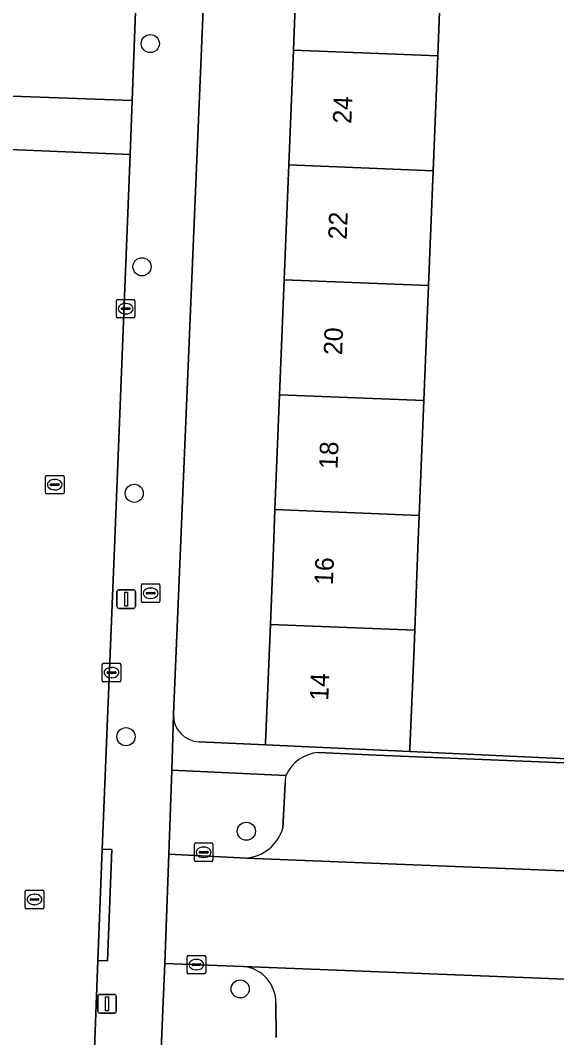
# Model space of a CAD drawing. Extents: x 161354 to 162026, y 386504 to 387460.
# Drawn here: x 161615 to 161643.9, y 386723.6 to 386778.4 of the extents above; entities that cross this region are included whole.
import ezdxf

# ---------------------------------------------------------------- set-up
doc = ezdxf.new("R2010")
doc.units = 0
for name, color, linetype in [('IMGEO_Boom', 7, 'Continuous'), ('IMGEO_Brandkraan', 7, 'Continuous'), ('IMGEO_Erf', 7, 'Continuous'), ('IMGEO_Groenvoorziening', 7, 'Continuous'), ('IMGEO_Kolk', 7, 'Continuous'), ('IMGEO_Lichtmast', 7, 'Continuous'), ('IMGEO_Pand', 7, 'Continuous'), ('IMGEO_Pand_nummerreeks', 7, 'Continuous'), ('IMGEO_Parkeervlak_open', 7, 'Continuous'), ('IMGEO_Rijbaan_lokaal_open', 7, 'Continuous'), ('IMGEO_Rioolput', 7, 'Continuous'), ('IMGEO_Voetpad_open', 7, 'Continuous')]:
    doc.layers.add(name, color=color, linetype=linetype)

msp = doc.modelspace()

# ---------------------------------------------------------------- linework, layer by layer
at = {"layer": 'IMGEO_Boom'}
for centre in [(161622.022, 386777.192), (161621.577, 386765.167), (161621.156, 386752.965), (161620.711, 386739.849), (161627.197, 386734.758), (161626.866, 386726.264)]:
    msp.add_circle(centre, 0.489, dxfattribs=at)
at = {"layer": 'IMGEO_Brandkraan'}
for p, q in [((161621.54, 386747.156), (161621.54, 386748.008)), ((161621.615, 386748.082), (161622.467, 386748.082)), ((161622.028, 386747.862), (161622.053, 386747.862)), ((161622.541, 386748.008), (161622.541, 386747.156)), ((161621.799, 386747.576), (161621.799, 386747.588)), ((161622.237, 386747.539), (161621.839, 386747.539)), ((161621.842, 386747.625), (161622.24, 386747.625)), ((161622.051, 386747.302), (161622.026, 386747.302)), ((161622.283, 386747.588), (161622.283, 386747.576)), ((161622.467, 386747.082), (161621.615, 386747.082))]:
    msp.add_line(p, q, dxfattribs=at)
for points in [[(161621.54, 386747.156), (161621.54, 386748.008)], [(161621.615, 386748.082), (161622.467, 386748.082)], [(161622.541, 386748.008), (161622.541, 386747.156)], [(161622.467, 386747.082), (161621.615, 386747.082)]]:
    msp.add_lwpolyline(points, dxfattribs=at)
for centre, radius, start, end in [((161621.617, 386748.006), 0.0765, 91.552, 178.448), ((161621.617, 386748.006), 0.0765, 91.552, 178.448), ((161622.465, 386748.006), 0.0765, 1.552, 88.448), ((161622.465, 386748.006), 0.0765, 1.552, 88.448), ((161621.617, 386747.158), 0.0765, 181.552, 268.448), ((161621.617, 386747.158), 0.0765, 181.552, 268.448), ((161621.839, 386747.585), 0.0403, 85.8775, 175.7526), ((161621.836, 386747.575), 0.0366, 178.938, 274.7102), ((161622.24, 386747.582), 0.043, 264.8664, 352.4533), ((161622.244, 386747.587), 0.0386, 1.7309, 96.639), ((161622.465, 386747.158), 0.0765, 271.552, 358.448), ((161622.465, 386747.158), 0.0765, 271.552, 358.448)]:
    msp.add_arc(centre, radius, start, end, dxfattribs=at)
for centre, major_axis, ratio, start_param, end_param in [((161622.027, 386747.582), (-0.387, 0.002), 0.722429, 4.712389, 7.853982), ((161622.052, 386747.582), (-0.39, 0.002), 0.717154, 1.570796, 4.712389)]:
    msp.add_ellipse(centre, major_axis=major_axis, ratio=ratio, start_param=start_param, end_param=end_param, dxfattribs=at)
at = {"layer": 'IMGEO_Erf'}
for points in [[(161629.484, 386770.655), (161629.732, 386776.845), (161629.979, 386783.035), (161630.223, 386789.128), (161625.309, 386789.316), (161623.647, 386750), (161623.27, 386741.072), (161623.269, 386741.034)], [(161637.757, 386782.724), (161637.509, 386776.534), (161637.262, 386770.344), (161637.014, 386764.154), (161636.766, 386757.963), (161636.518, 386751.773), (161636.447, 386750), (161636.27, 386745.583), (161636.215, 386744.213), (161636.015, 386739.217), (161636.008, 386739.054), (161644.512, 386738.659)], [(161624.654, 386739.581), (161628.233, 386739.415), (161628.238, 386739.529), (161628.493, 386745.894), (161628.657, 386750), (161628.74, 386752.084), (161628.988, 386758.274), (161629.236, 386764.465), (161629.484, 386770.655)]]:
    msp.add_lwpolyline(points, dxfattribs=at)
msp.add_arc((161624.7, 386741.012), 1.431, 179.1065, 268.1483, dxfattribs=at)
at = {"layer": 'IMGEO_Groenvoorziening'}
for points in [[(161629.333, 386737.763), (161623.183, 386738.057), (161623.026, 386733.529), (161627.197, 386733.314)], [(161629.158, 386734.919), (161629.282, 386737.341)], [(161627.043, 386727.474), (161622.797, 386727.641), (161622.601, 386723.035), (161628.934, 386722.879)], [(161628.8, 386723.638), (161628.788, 386725.495)]]:
    msp.add_lwpolyline(points, dxfattribs=at)
for centre, radius, start, end in [((161631.429, 386737.296), 2.147, 167.4287, 178.7894), ((161626.999, 386735.557), 2.251, 275.0503, 343.5476), ((161626.846, 386725.541), 1.943, 358.6417, 84.1673)]:
    msp.add_arc(centre, radius, start, end, dxfattribs=at)
at = {"layer": 'IMGEO_Kolk'}
for p, q in [((161620.196, 386762.484), (161620.196, 386763.336)), ((161620.271, 386763.41), (161621.123, 386763.41)), ((161620.684, 386763.19), (161620.709, 386763.19)), ((161621.197, 386763.336), (161621.197, 386762.484)), ((161620.455, 386762.904), (161620.455, 386762.916)), ((161620.893, 386762.867), (161620.495, 386762.867)), ((161620.498, 386762.953), (161620.896, 386762.953)), ((161620.707, 386762.63), (161620.682, 386762.63)), ((161620.939, 386762.916), (161620.939, 386762.904)), ((161621.123, 386762.41), (161620.271, 386762.41)), ((161619.431, 386742.879), (161619.431, 386743.731)), ((161619.506, 386743.805), (161620.358, 386743.805)), ((161619.69, 386743.299), (161619.69, 386743.311)), ((161619.733, 386743.348), (161620.131, 386743.348)), ((161619.919, 386743.585), (161619.944, 386743.585)), ((161620.174, 386743.311), (161620.174, 386743.299)), ((161620.432, 386743.731), (161620.432, 386742.879)), ((161620.358, 386742.805), (161619.506, 386742.805)), ((161620.128, 386743.262), (161619.73, 386743.262)), ((161619.942, 386743.025), (161619.917, 386743.025)), ((161624.395, 386733.201), (161624.395, 386734.053)), ((161624.47, 386734.127), (161625.322, 386734.127)), ((161625.396, 386734.053), (161625.396, 386733.201)), ((161624.654, 386733.621), (161624.654, 386733.633)), ((161625.092, 386733.584), (161624.694, 386733.584)), ((161624.697, 386733.67), (161625.095, 386733.67)), ((161624.883, 386733.907), (161624.908, 386733.907)), ((161625.138, 386733.633), (161625.138, 386733.621)), ((161625.322, 386733.127), (161624.47, 386733.127)), ((161624.906, 386733.347), (161624.881, 386733.347)), ((161624.007, 386727.146), (161624.007, 386727.998)), ((161624.082, 386728.072), (161624.934, 386728.072)), ((161625.008, 386727.998), (161625.008, 386727.146)), ((161624.266, 386727.566), (161624.266, 386727.578)), ((161624.704, 386727.529), (161624.306, 386727.529)), ((161624.309, 386727.615), (161624.707, 386727.615)), ((161624.495, 386727.852), (161624.52, 386727.852)), ((161624.75, 386727.578), (161624.75, 386727.566)), ((161624.934, 386727.072), (161624.082, 386727.072)), ((161624.518, 386727.292), (161624.493, 386727.292))]:
    msp.add_line(p, q, dxfattribs=at)
for points in [[(161620.196, 386762.484), (161620.196, 386763.336)], [(161620.271, 386763.41), (161621.123, 386763.41)], [(161621.197, 386763.336), (161621.197, 386762.484)], [(161621.123, 386762.41), (161620.271, 386762.41)], [(161619.431, 386742.879), (161619.431, 386743.731)], [(161619.506, 386743.805), (161620.358, 386743.805)], [(161620.432, 386743.731), (161620.432, 386742.879)], [(161620.358, 386742.805), (161619.506, 386742.805)], [(161624.395, 386733.201), (161624.395, 386734.053)], [(161624.47, 386734.127), (161625.322, 386734.127)], [(161625.396, 386734.053), (161625.396, 386733.201)], [(161625.322, 386733.127), (161624.47, 386733.127)], [(161624.007, 386727.146), (161624.007, 386727.998)], [(161624.082, 386728.072), (161624.934, 386728.072)], [(161625.008, 386727.998), (161625.008, 386727.146)], [(161624.934, 386727.072), (161624.082, 386727.072)]]:
    msp.add_lwpolyline(points, dxfattribs=at)
for centre, radius, start, end in [((161620.273, 386763.334), 0.0765, 91.552, 178.448), ((161620.273, 386763.334), 0.0765, 91.552, 178.448), ((161621.121, 386763.334), 0.0765, 1.552, 88.448), ((161621.121, 386763.334), 0.0765, 1.552, 88.448), ((161620.273, 386762.486), 0.0765, 181.552, 268.448), ((161620.273, 386762.486), 0.0765, 181.552, 268.448), ((161620.495, 386762.913), 0.0403, 85.8775, 175.7526), ((161620.492, 386762.903), 0.0366, 178.938, 274.7102), ((161620.896, 386762.91), 0.043, 264.8664, 352.4533), ((161620.9, 386762.915), 0.0386, 1.7309, 96.639), ((161621.121, 386762.486), 0.0765, 271.552, 358.448), ((161621.121, 386762.486), 0.0765, 271.552, 358.448), ((161619.508, 386743.729), 0.0765, 91.552, 178.448), ((161619.508, 386743.729), 0.0765, 91.552, 178.448), ((161619.73, 386743.308), 0.0403, 85.8775, 175.7526), ((161620.135, 386743.31), 0.0386, 1.7309, 96.639), ((161620.356, 386743.729), 0.0765, 1.552, 88.448), ((161620.356, 386743.729), 0.0765, 1.552, 88.448), ((161619.508, 386742.881), 0.0765, 181.552, 268.448), ((161619.508, 386742.881), 0.0765, 181.552, 268.448), ((161619.727, 386743.298), 0.0366, 178.938, 274.7102), ((161620.131, 386743.305), 0.043, 264.8664, 352.4533), ((161620.356, 386742.881), 0.0765, 271.552, 358.448), ((161620.356, 386742.881), 0.0765, 271.552, 358.448), ((161624.472, 386734.051), 0.0765, 91.552, 178.448), ((161624.472, 386734.051), 0.0765, 91.552, 178.448), ((161625.32, 386734.051), 0.0765, 1.552, 88.448), ((161625.32, 386734.051), 0.0765, 1.552, 88.448), ((161624.694, 386733.63), 0.0403, 85.8775, 175.7526), ((161624.691, 386733.62), 0.0366, 178.938, 274.7102), ((161625.095, 386733.627), 0.043, 264.8664, 352.4533), ((161625.099, 386733.632), 0.0386, 1.7309, 96.639), ((161624.472, 386733.203), 0.0765, 181.552, 268.448), ((161624.472, 386733.203), 0.0765, 181.552, 268.448), ((161625.32, 386733.203), 0.0765, 271.552, 358.448), ((161625.32, 386733.203), 0.0765, 271.552, 358.448), ((161624.084, 386727.996), 0.0765, 91.552, 178.448), ((161624.084, 386727.996), 0.0765, 91.552, 178.448), ((161624.932, 386727.996), 0.0765, 1.552, 88.448), ((161624.932, 386727.996), 0.0765, 1.552, 88.448), ((161624.306, 386727.575), 0.0403, 85.8775, 175.7526), ((161624.303, 386727.565), 0.0366, 178.938, 274.7102), ((161624.707, 386727.572), 0.043, 264.8664, 352.4533), ((161624.711, 386727.577), 0.0386, 1.7309, 96.639), ((161624.084, 386727.148), 0.0765, 181.552, 268.448), ((161624.084, 386727.148), 0.0765, 181.552, 268.448), ((161624.932, 386727.148), 0.0765, 271.552, 358.448), ((161624.932, 386727.148), 0.0765, 271.552, 358.448)]:
    msp.add_arc(centre, radius, start, end, dxfattribs=at)
for centre, major_axis, ratio, start_param, end_param in [((161620.683, 386762.91), (-0.387, 0.002), 0.722429, 4.712389, 7.853982), ((161620.708, 386762.91), (-0.39, 0.002), 0.717154, 1.570796, 4.712389), ((161619.918, 386743.305), (-0.387, 0.002), 0.722429, 4.712389, 7.853982), ((161619.943, 386743.305), (-0.39, 0.002), 0.717154, 1.570796, 4.712389), ((161624.882, 386733.627), (-0.387, 0.002), 0.722429, 4.712389, 7.853982), ((161624.907, 386733.627), (-0.39, 0.002), 0.717154, 1.570796, 4.712389), ((161624.494, 386727.572), (-0.387, 0.002), 0.722429, 4.712389, 7.853982), ((161624.519, 386727.572), (-0.39, 0.002), 0.717154, 1.570796, 4.712389)]:
    msp.add_ellipse(centre, major_axis=major_axis, ratio=ratio, start_param=start_param, end_param=end_param, dxfattribs=at)
at = {"layer": 'IMGEO_Lichtmast'}
for p, q in [((161620.326, 386747.764), (161621.116, 386747.764)), ((161621.116, 386747.764), (161620.326, 386747.764)), ((161620.226, 386746.864), (161620.226, 386747.664)), ((161620.226, 386747.664), (161620.226, 386746.864)), ((161621.216, 386747.664), (161621.216, 386746.864)), ((161621.216, 386746.864), (161621.216, 386747.664)), ((161621.116, 386746.764), (161620.326, 386746.764)), ((161620.326, 386746.764), (161621.116, 386746.764)), ((161619.195, 386725.063), (161619.195, 386725.863)), ((161619.195, 386725.863), (161619.195, 386725.063)), ((161619.295, 386725.963), (161620.085, 386725.963)), ((161620.085, 386725.963), (161619.295, 386725.963)), ((161620.185, 386725.863), (161620.185, 386725.063)), ((161620.185, 386725.063), (161620.185, 386725.863)), ((161620.085, 386724.963), (161619.295, 386724.963)), ((161619.295, 386724.963), (161620.085, 386724.963))]:
    msp.add_line(p, q, dxfattribs=at)
for points in [[(161620.646, 386747.639), (161620.796, 386747.639), (161620.796, 386746.889), (161620.646, 386746.889), (161620.646, 386747.639)], [(161619.615, 386725.838), (161619.765, 386725.838), (161619.765, 386725.088), (161619.615, 386725.088), (161619.615, 386725.838)]]:
    msp.add_lwpolyline(points, dxfattribs=at)
for centre, start, end in [((161620.326, 386747.664), 90, 180), ((161620.326, 386747.664), 90, 180), ((161621.116, 386747.664), 0, 90), ((161621.116, 386747.664), 360, 90), ((161620.326, 386746.864), 180, 270), ((161620.326, 386746.864), 180, 270), ((161621.116, 386746.864), 270, 0), ((161621.116, 386746.864), 270, 0), ((161619.295, 386725.863), 90, 180), ((161619.295, 386725.863), 90, 180), ((161620.085, 386725.863), 0, 90), ((161620.085, 386725.863), 360, 90), ((161619.295, 386725.063), 180, 270), ((161619.295, 386725.063), 180, 270), ((161620.085, 386725.063), 270, 0), ((161620.085, 386725.063), 270, 0)]:
    msp.add_arc(centre, 0.1, start, end, dxfattribs=at)
at = {"layer": 'IMGEO_Pand'}
for points in [[(161637.509, 386776.534), (161637.757, 386782.724), (161629.979, 386783.035), (161629.732, 386776.845)], [(161629.732, 386776.845), (161629.484, 386770.655), (161637.262, 386770.344), (161637.509, 386776.534)], [(161629.484, 386770.655), (161629.236, 386764.465), (161637.014, 386764.154), (161637.262, 386770.344)], [(161636.766, 386757.963), (161637.014, 386764.154), (161629.236, 386764.465), (161628.988, 386758.274)], [(161636.518, 386751.773), (161636.766, 386757.963), (161628.988, 386758.274), (161628.74, 386752.084)], [(161628.74, 386752.084), (161628.657, 386750), (161628.493, 386745.894), (161636.27, 386745.583), (161636.447, 386750), (161636.518, 386751.773)], [(161636.215, 386744.213), (161636.27, 386745.583), (161628.493, 386745.894), (161628.238, 386739.529), (161628.233, 386739.415), (161636.008, 386739.054), (161636.015, 386739.217)]]:
    msp.add_lwpolyline(points, close=True, dxfattribs=at)
at = {"layer": 'IMGEO_Parkeervlak_open'}
for points in [[(161662.691, 386737.582), (161653.964, 386738.048), (161648.426, 386738.277), (161646.931, 386738.339), (161634.204, 386738.865), (161631.084, 386738.994)], [(161629.282, 386737.341), (161629.158, 386734.919)], [(161627.197, 386733.314), (161664.971, 386731.797)], [(161662.721, 386723.847), (161662.727, 386723.988), (161662.749, 386724.179), (161662.789, 386724.367), (161662.845, 386724.551), (161662.917, 386724.729), (161663.005, 386724.899), (161663.108, 386725.062), (161663.225, 386725.214), (161663.355, 386725.355), (161663.497, 386725.484), (161663.65, 386725.6), (161663.813, 386725.702), (161663.984, 386725.789), (161664.163, 386725.86), (161664.347, 386725.915), (161664.535, 386725.953), (161664.726, 386725.975), (161664.918, 386725.979), (161627.043, 386727.474)], [(161628.788, 386725.495), (161628.8, 386723.638)]]:
    msp.add_lwpolyline(points, dxfattribs=at)
for centre, radius, start, end in [((161631.201, 386736.966), 2.031, 93.3128, 156.9037), ((161631.429, 386737.296), 2.147, 167.4287, 178.7894), ((161626.999, 386735.557), 2.251, 275.0503, 343.5476), ((161626.846, 386725.541), 1.943, 358.6417, 84.1673)]:
    msp.add_arc(centre, radius, start, end, dxfattribs=at)
at = {"layer": 'IMGEO_Rijbaan_lokaal_open'}
msp.add_lwpolyline([(161628.548, 386817.301), (161613.593, 386820.213), (161613.943, 386819.982), (161614.27, 386819.721), (161614.574, 386819.432), (161614.85, 386819.117), (161615.097, 386818.779), (161615.313, 386818.42), (161615.495, 386818.043), (161615.644, 386817.651), (161615.757, 386817.247), (161615.833, 386816.835), (161615.872, 386816.418), (161615.874, 386815.999), (161615.858, 386815.602), (161614.09, 386774.38), (161621.039, 386774.12), (161621.66, 386790.43), (161621.84, 386795.115), (161622.616, 386812.295)], dxfattribs=at)
for points in [[(161621.039, 386774.12), (161614.09, 386774.38), (161613.988, 386771.499), (161620.933, 386771.215)], [(161620.933, 386771.215), (161613.988, 386771.499), (161613.589, 386760.265), (161613.15, 386749.371), (161612.89, 386742.884), (161612.103, 386723.261), (161611.793, 386715.557), (161618.735, 386715.386), (161619.2, 386727.79), (161619.432, 386733.795), (161620.101, 386750.041)], [(161669.197, 386731.672), (161664.971, 386731.797), (161627.197, 386733.314), (161623.026, 386733.529), (161622.797, 386727.641), (161627.043, 386727.474), (161664.918, 386725.979), (161668.978, 386725.819)]]:
    msp.add_lwpolyline(points, close=True, dxfattribs=at)
at = {"layer": 'IMGEO_Rioolput'}
for p, q in [((161616.375, 386753.004), (161616.375, 386753.856)), ((161616.45, 386753.93), (161617.302, 386753.93)), ((161617.376, 386753.856), (161617.376, 386753.004)), ((161616.634, 386753.424), (161616.634, 386753.436)), ((161617.072, 386753.387), (161616.674, 386753.387)), ((161616.677, 386753.473), (161617.075, 386753.473)), ((161616.863, 386753.71), (161616.888, 386753.71)), ((161617.118, 386753.436), (161617.118, 386753.424)), ((161617.302, 386752.93), (161616.45, 386752.93)), ((161616.886, 386753.15), (161616.861, 386753.15)), ((161615.281, 386730.656), (161615.281, 386731.508)), ((161615.356, 386731.582), (161616.208, 386731.582)), ((161615.769, 386731.362), (161615.794, 386731.362)), ((161616.282, 386731.508), (161616.282, 386730.656)), ((161615.54, 386731.076), (161615.54, 386731.088)), ((161615.978, 386731.039), (161615.58, 386731.039)), ((161615.583, 386731.125), (161615.981, 386731.125)), ((161615.792, 386730.802), (161615.767, 386730.802)), ((161616.024, 386731.088), (161616.024, 386731.076)), ((161616.208, 386730.582), (161615.356, 386730.582))]:
    msp.add_line(p, q, dxfattribs=at)
for points in [[(161616.375, 386753.004), (161616.375, 386753.856)], [(161616.45, 386753.93), (161617.302, 386753.93)], [(161617.376, 386753.856), (161617.376, 386753.004)], [(161617.302, 386752.93), (161616.45, 386752.93)], [(161615.281, 386730.656), (161615.281, 386731.508)], [(161615.356, 386731.582), (161616.208, 386731.582)], [(161616.282, 386731.508), (161616.282, 386730.656)], [(161616.208, 386730.582), (161615.356, 386730.582)]]:
    msp.add_lwpolyline(points, dxfattribs=at)
for centre, radius, start, end in [((161616.452, 386753.854), 0.0765, 91.552, 178.448), ((161616.452, 386753.854), 0.0765, 91.552, 178.448), ((161617.3, 386753.854), 0.0765, 1.552, 88.448), ((161617.3, 386753.854), 0.0765, 1.552, 88.448), ((161616.674, 386753.433), 0.0403, 85.8775, 175.7526), ((161616.671, 386753.423), 0.0366, 178.938, 274.7102), ((161617.075, 386753.43), 0.043, 264.8664, 352.4533), ((161617.079, 386753.435), 0.0386, 1.7309, 96.639), ((161616.452, 386753.006), 0.0765, 181.552, 268.448), ((161616.452, 386753.006), 0.0765, 181.552, 268.448), ((161617.3, 386753.006), 0.0765, 271.552, 358.448), ((161617.3, 386753.006), 0.0765, 271.552, 358.448), ((161615.358, 386731.506), 0.0765, 91.552, 178.448), ((161615.358, 386731.506), 0.0765, 91.552, 178.448), ((161616.206, 386731.506), 0.0765, 1.552, 88.448), ((161616.206, 386731.506), 0.0765, 1.552, 88.448), ((161615.58, 386731.085), 0.0403, 85.8775, 175.7526), ((161615.577, 386731.075), 0.0366, 178.938, 274.7102), ((161615.981, 386731.082), 0.043, 264.8664, 352.4533), ((161615.985, 386731.087), 0.0386, 1.7309, 96.639), ((161615.358, 386730.658), 0.0765, 181.552, 268.448), ((161615.358, 386730.658), 0.0765, 181.552, 268.448), ((161616.206, 386730.658), 0.0765, 271.552, 358.448), ((161616.206, 386730.658), 0.0765, 271.552, 358.448)]:
    msp.add_arc(centre, radius, start, end, dxfattribs=at)
for centre, major_axis, ratio, start_param, end_param in [((161616.862, 386753.43), (-0.387, 0.002), 0.722429, 4.712389, 7.853982), ((161616.887, 386753.43), (-0.39, 0.002), 0.717154, 1.570796, 4.712389), ((161615.768, 386731.082), (-0.387, 0.002), 0.722429, 4.712389, 7.853982), ((161615.793, 386731.082), (-0.39, 0.002), 0.717154, 1.570796, 4.712389)]:
    msp.add_ellipse(centre, major_axis=major_axis, ratio=ratio, start_param=start_param, end_param=end_param, dxfattribs=at)
at = {"layer": 'IMGEO_Voetpad_open'}
for points in [[(161622.616, 386812.295), (161621.84, 386795.115), (161622.3, 386795.095), (161622.109, 386790.41), (161621.66, 386790.43), (161621.039, 386774.12), (161620.933, 386771.215), (161620.101, 386750.041), (161619.432, 386733.795), (161619.948, 386733.774), (161619.713, 386727.769), (161619.2, 386727.79), (161618.735, 386715.386), (161618.646, 386712.528), (161617.932, 386696.807), (161616.401, 386658.807)], [(161628.934, 386722.879), (161622.601, 386723.035), (161622.797, 386727.641), (161623.026, 386733.529), (161623.183, 386738.057), (161623.269, 386741.034), (161623.27, 386741.072), (161623.647, 386750), (161625.309, 386789.316)], [(161623.269, 386741.034), (161623.183, 386738.057), (161629.333, 386737.763)], [(161631.084, 386738.994), (161634.204, 386738.865), (161646.931, 386738.339), (161646.939, 386738.546), (161644.512, 386738.659), (161636.008, 386739.054), (161628.233, 386739.415), (161624.654, 386739.581)]]:
    msp.add_lwpolyline(points, dxfattribs=at)
msp.add_lwpolyline([(161619.948, 386733.774), (161619.432, 386733.795), (161619.2, 386727.79), (161619.713, 386727.769)], close=True, dxfattribs=at)
for centre, radius, start, end in [((161624.7, 386741.012), 1.431, 179.1065, 268.1483), ((161631.201, 386736.966), 2.031, 93.3128, 156.9037)]:
    msp.add_arc(centre, radius, start, end, dxfattribs=at)

# ---------------------------------------------------------------- texts
at = {"layer": 'IMGEO_Pand_nummerreeks'}
for s, rotation, p in [('24', 87.708, (161632.854, 386772.857)), ('22', 87.708, (161632.604, 386766.62)), ('20', 87.708, (161632.355, 386760.393)), ('18', 87.708, (161632.109, 386754.25)), ('16', 87.708, (161631.86, 386748.013)), ('14', 87.7084, (161631.61, 386741.779))]:
    msp.add_text(s, height=1, rotation=rotation, dxfattribs=at).set_placement(p)

doc.saveas('drawing.dxf')
